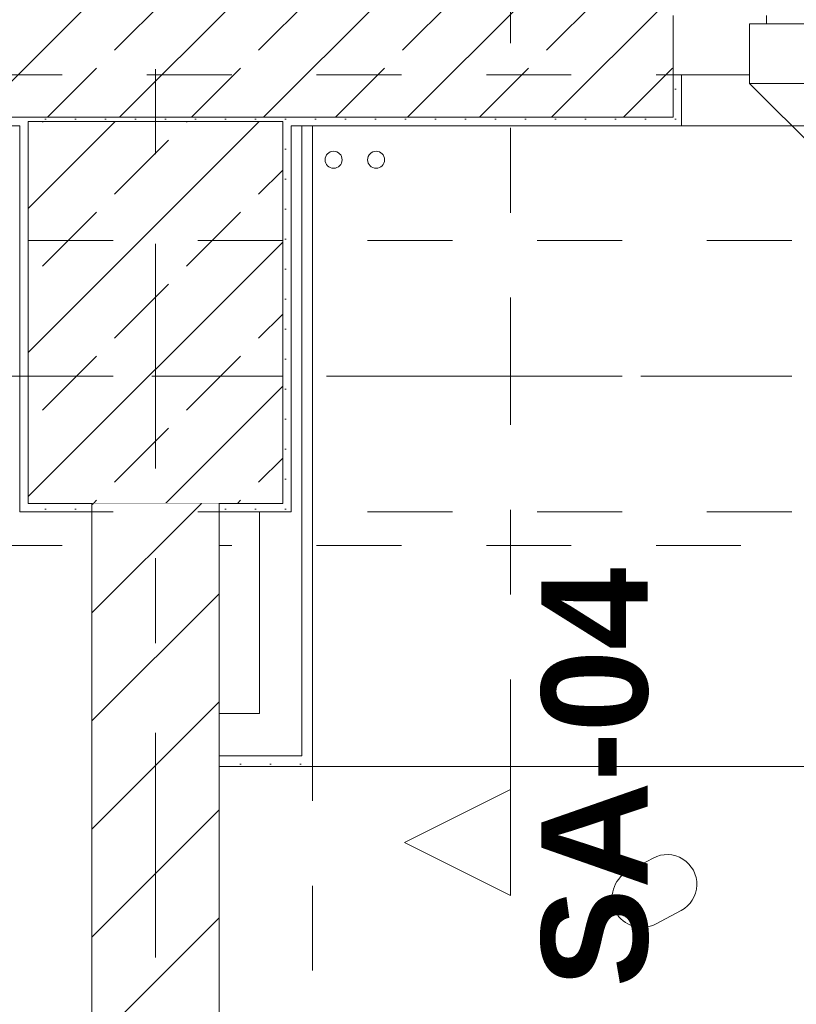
# Model space of a CAD drawing. Header units: metres. Extents: x -4 to 99, y -11 to 17.
# Tile 678 of 747: x 57.97 to 58.885, y 12.41 to 13.57. Entities that reach past the tile are written whole.
import ezdxf

# ---------------------------------------------------------------- set-up
doc = ezdxf.new("R2010")
doc.units = ezdxf.units.M
doc.header["$MEASUREMENT"] = 0
for name, pattern in [('Achse', [0.2, 0.1, -0.05, 0, -0.05]), ('Schnittlinie', [0.3, 0.15, -0.075, 0, -0.075]), ('Strichlinie doppelt', [0.546806, 0.264583, -0.105833, 0.070556, -0.105833]), ('Strichlinie eng', [0.115, 0.075, -0.04]), ('Untersicht', [0.1, 0.075, -0.025]), ('Wipeout_Contour', [1, 0, -1])]:
    doc.linetypes.add(name, pattern=pattern)
for name, color, linetype in [('152 - Bemaßung_ Beschriftung.Ausbau', 7, 'Continuous'), ('203 - Marker.Schnitt - Ausbaudetail SA', 7, 'Continuous'), ('451 - Universal.Achsen Raster', 7, 'Continuous'), ('604 - Struktur.Wand Aussen', 7, 'Continuous'), ('605 - Struktur.Wand Innen', 7, 'Continuous'), ('607 - Struktur.Stütze', 7, 'Continuous'), ('608 - Struktur.Träger', 7, 'Continuous'), ('650 - Abdeckung.Fußboden Aufbau', 7, 'Continuous'), ('701 - Einrichtung.Möbel', 7, 'Continuous'), ('801 - HKLSE.Heizung_ Klima_ Lüftung', 7, 'Continuous'), ('Neubau_606 - Struktur.Wand Innen Ausbau', 7, 'Continuous'), ('Neubau_653 - Abdeckung.TB Verkofferung', 7, 'Continuous')]:
    doc.layers.add(name, color=color, linetype=linetype)
doc.styles.add('ERSTELLTER_STIL_1', font='txt')
doc.styles.add('ERSTELLTER_STIL_2', font='txt')
doc.dimstyles.new('ERSTELLTER_STIL__1', dxfattribs={"dimtxt": 0.1, "dimasz": 0.0532, "dimexe": 0.18, "dimexo": 0.0625, "dimgap": 0, "dimtad": 1, "dimzin": 0, "dimdsep": 46, "dimtxsty": 'ERSTELLTER_STIL_2', "dimblk": 'ARROWHEAD_2', "dimblk1": 'ARROWHEAD_2', "dimblk2": 'ARROWHEAD_2', "dimcen": 0.09, "dimse1": 1, "dimse2": 1, "dimclrd": 7, "dimclre": 7, "dimclrt": 7, "dimazin": 0, "dimtfac": 1, "dimtdec": 4, "dimtmove": 0, "dimatfit": 3, "dimfxl": 1, "dimtolj": 1, "dimtzin": 0, "dimarcsym": 0})
doc.dimstyles.new('ERSTELLTER_STIL__2', dxfattribs={"dimtxt": 0.1, "dimasz": 0.0532, "dimexe": 0.18, "dimexo": 0.0625, "dimgap": 0, "dimtad": 1, "dimtih": 1, "dimtoh": 1, "dimzin": 0, "dimdsep": 46, "dimtxsty": 'ERSTELLTER_STIL_2', "dimblk": 'ARROWHEAD_2', "dimblk1": 'ARROWHEAD_2', "dimblk2": 'ARROWHEAD_2', "dimcen": 0.09, "dimse1": 1, "dimse2": 1, "dimclrd": 7, "dimclre": 7, "dimclrt": 7, "dimazin": 0, "dimtfac": 1, "dimtdec": 4, "dimtmove": 0, "dimatfit": 3, "dimfxl": 1, "dimtolj": 1, "dimtzin": 0, "dimarcsym": 0})
pattern_1 = [(45, (0, 0), (-0.08485281, 0.08485281), []), (45, (-0.04243, 0.04243), (-0.08485281, 0.08485281), [0.09, -0.03])]
pattern_2 = [(45, (0, 0), (-0.01767767, 0.01767767), [0, -0.025])]

# ---------------------------------------------------------------- blocks, each defined once
blk = doc.blocks.new('*D291')
at = {"layer": '152 - Bemaßung_ Beschriftung.Ausbau', "color": 7, "linetype": 'Continuous', "lineweight": 5}
for p, q in [((54.6, 15.3025), (54.6, 15.4075)), ((58.055, 15.3025), (58.055, 15.4075)), ((54.6202, 15.39), (54.5798, 15.32)), ((58.0752, 15.39), (58.0348, 15.32)), ((54.6, 15.355), (58.055, 15.355))]:
    blk.add_line(p, q, dxfattribs=at)
at = {"layer": '152 - Bemaßung_ Beschriftung.Ausbau', "color": 7, "lineweight": 5, "char_height": 0.1, "attachment_point": 7, "style": 'ERSTELLTER_STIL_2'}
for s, insert in [('\\A1;{\\pql;\\fArial|b0|i0|c0|p38;3,45\\fArial|b0|i0|c0|p38;\\A1{\\H.66x;\\S5^  ;}}', (56.0936, 15.3556)), ('\\A1;{\\pql;\\fArial|b0|i0|c0|p38;15}', (57.883, 15.375))]:
    blk.add_mtext(s, dxfattribs=dict(at, insert=insert))
blk = doc.blocks.new('ARROWHEAD_2')
at = {"color": 0, "linetype": 'Continuous', "lineweight": 0}
for p, q in [((-0.378, -0.655), (0.378, 0.655)), ((0, 0), (-1, 0))]:
    blk.add_line(p, q, dxfattribs=at)
blk = doc.blocks.new('*D292')
at = {"layer": '152 - Bemaßung_ Beschriftung.Ausbau', "color": 7, "linetype": 'Continuous', "lineweight": 5}
for p, q in [((58.055, 15.3025), (58.055, 15.4075)), ((58.205, 15.3025), (58.205, 15.4075)), ((58.0752, 15.39), (58.0348, 15.32)), ((58.2252, 15.39), (58.1848, 15.32)), ((58.055, 15.355), (58.205, 15.355))]:
    blk.add_line(p, q, dxfattribs=at)
blk = doc.blocks.new('*D293')
at = {"layer": '152 - Bemaßung_ Beschriftung.Ausbau', "color": 7, "linetype": 'Continuous', "lineweight": 5}
for p, q in [((58.205, 15.3025), (58.205, 15.4075)), ((62.035, 15.3025), (62.035, 15.4075)), ((58.2252, 15.39), (58.1848, 15.32)), ((62.0552, 15.39), (62.0148, 15.32)), ((58.205, 15.355), (62.035, 15.355))]:
    blk.add_line(p, q, dxfattribs=at)
at = {"layer": '152 - Bemaßung_ Beschriftung.Ausbau', "color": 7, "lineweight": 5, "insert": (59.987, 15.375), "char_height": 0.1, "attachment_point": 7, "style": 'ERSTELLTER_STIL_2'}
blk.add_mtext('\\A1;{\\pql;\\fArial|b0|i0|c0|p38;3,83}', dxfattribs=at)
blk = doc.blocks.new('*D330')
at = {"layer": '152 - Bemaßung_ Beschriftung.Ausbau', "color": 7, "linetype": 'Continuous', "lineweight": 5}
for p, q in [((54.68, 15.8025), (54.68, 15.9075)), ((57.98, 15.8025), (57.98, 15.9075)), ((54.7002, 15.89), (54.6598, 15.82)), ((58.0002, 15.89), (57.9598, 15.82)), ((54.68, 15.855), (57.98, 15.855))]:
    blk.add_line(p, q, dxfattribs=at)
at = {"layer": '152 - Bemaßung_ Beschriftung.Ausbau', "color": 7, "lineweight": 5, "insert": (56.197, 15.875), "char_height": 0.1, "attachment_point": 7, "style": 'ERSTELLTER_STIL_2'}
blk.add_mtext('\\A1;{\\pql;\\fArial|b0|i0|c0|p38;3,30}', dxfattribs=at)
blk = doc.blocks.new('*D331')
at = {"layer": '152 - Bemaßung_ Beschriftung.Ausbau', "color": 7, "linetype": 'Continuous', "lineweight": 5}
for p, q in [((57.98, 15.8025), (57.98, 15.9075)), ((58.28, 15.8025), (58.28, 15.9075)), ((58.0002, 15.89), (57.9598, 15.82)), ((58.3002, 15.89), (58.2598, 15.82)), ((57.98, 15.855), (58.28, 15.855))]:
    blk.add_line(p, q, dxfattribs=at)
at = {"layer": '152 - Bemaßung_ Beschriftung.Ausbau', "color": 7, "lineweight": 5, "insert": (58.0541, 15.875), "char_height": 0.1, "attachment_point": 7, "style": 'ERSTELLTER_STIL_2'}
blk.add_mtext('\\A1;{\\pql;\\fArial|b0|i0|c0|p38;30}', dxfattribs=at)
blk = doc.blocks.new('*D332')
at = {"layer": '152 - Bemaßung_ Beschriftung.Ausbau', "color": 7, "linetype": 'Continuous', "lineweight": 5}
for p, q in [((58.28, 15.8025), (58.28, 15.9075)), ((61.58, 15.8025), (61.58, 15.9075)), ((58.3002, 15.89), (58.2598, 15.82)), ((61.6002, 15.89), (61.5598, 15.82)), ((58.28, 15.855), (61.58, 15.855))]:
    blk.add_line(p, q, dxfattribs=at)
at = {"layer": '152 - Bemaßung_ Beschriftung.Ausbau', "color": 7, "lineweight": 5, "insert": (59.797, 15.875), "char_height": 0.1, "attachment_point": 7, "style": 'ERSTELLTER_STIL_2'}
blk.add_mtext('\\A1;{\\pql;\\fArial|b0|i0|c0|p38;3,30}', dxfattribs=at)
blk = doc.blocks.new('*D510')
at = {"layer": '152 - Bemaßung_ Beschriftung.Ausbau', "color": 7, "linetype": 'Continuous', "lineweight": 5}
for p, q in [((63.9, 13.4752), (63.97, 13.4348)), ((63.9875, 13.455), (63.8825, 13.455)), ((63.935, 8.24), (63.935, 13.455)), ((63.9, 8.2602), (63.97, 8.2198)), ((63.9875, 8.24), (63.8825, 8.24))]:
    blk.add_line(p, q, dxfattribs=at)
at = {"layer": '152 - Bemaßung_ Beschriftung.Ausbau', "color": 7, "lineweight": 5, "insert": (63.9344, 10.6894), "char_height": 0.1, "attachment_point": 7, "rotation": 90, "style": 'ERSTELLTER_STIL_2'}
blk.add_mtext('\\A1;{\\pql;\\fArial|b0|i0|c0|p38;5,21\\fArial|b0|i0|c0|p38;\\A1{\\H.66x;\\S5^  ;}}', dxfattribs=at)

msp = doc.modelspace()

# ---------------------------------------------------------------- hatches: boundary and pattern name
at = {"layer": '604 - Struktur.Wand Aussen', "linetype": 'Continuous', "lineweight": 0, "true_color": 0x000000}
h = msp.add_hatch(dxfattribs=at)
h.set_pattern_fill('Beton__Stahlbeton_0001', color=18, style=0, pattern_type=2)
h.set_pattern_definition(pattern_1)
h.paths.add_polyline_path([(57.49, 13.695), (57.49, 13.575), (57.55, 13.575), (57.55, 13.505), (57.55, 13.455), (58.74, 13.455), (58.74, 13.505), (58.74, 13.575), (58.8, 13.575), (58.8, 13.695)])
h = msp.add_hatch(dxfattribs=at)
h.set_pattern_fill('Gips_0001', color=18, style=0, pattern_type=2)
h.set_pattern_definition(pattern_2)
h.paths.add_polyline_path([(58.74, 13.445), (58.75, 13.445), (58.75, 13.505), (58.74, 13.505)])
h = msp.add_hatch(dxfattribs=at)
h.set_pattern_fill('Gips_0001', color=18, style=0, pattern_type=2)
h.set_pattern_definition(pattern_2)
h.paths.add_polyline_path([(58.29, 13.455), (58.29, 13.445), (58.74, 13.445), (58.74, 13.455)])
at = {"layer": '607 - Struktur.Stütze', "linetype": 'Continuous', "lineweight": 0, "true_color": 0x000000}
h = msp.add_hatch(dxfattribs=at)
h.set_pattern_fill('Gips_0001', color=18, style=0, pattern_type=2)
h.set_pattern_definition(pattern_2)
h.paths.add_polyline_path([(57.97, 13.445), (57.98, 13.445), (57.98, 13.45), (58.28, 13.45), (58.28, 13.445), (58.29, 13.445), (58.29, 13.455), (57.97, 13.455)])
h = msp.add_hatch(dxfattribs=at)
h.set_pattern_fill('Beton__Stahlbeton_0001', color=18, style=0, pattern_type=2)
h.set_pattern_definition(pattern_1)
h.paths.add_polyline_path([(57.98, 13), (58.28, 13), (58.28, 13.45), (57.98, 13.45)])
h = msp.add_hatch(dxfattribs=at)
h.set_pattern_fill('Gips_0001', color=18, style=0, pattern_type=2)
h.set_pattern_definition(pattern_2)
h.paths.add_polyline_path([(57.97, 13.445), (57.97, 12.99), (58.055, 12.99), (58.055, 13), (57.98, 13), (57.98, 13.445)])
h = msp.add_hatch(dxfattribs=at)
h.set_pattern_fill('Gips_0001', color=18, style=0, pattern_type=2)
h.set_pattern_definition(pattern_2)
h.paths.add_polyline_path([(58.28, 13), (58.205, 13), (58.205, 12.99), (58.29, 12.99), (58.29, 13.445), (58.28, 13.445)])
at = {"layer": 'Neubau_606 - Struktur.Wand Innen Ausbau', "linetype": 'Continuous', "lineweight": 0, "true_color": 0x000000}
h = msp.add_hatch(dxfattribs=at)
h.set_pattern_fill('Gips_0001', color=18, style=0, pattern_type=2)
h.set_pattern_definition(pattern_2)
h.paths.add_polyline_path([(58.315, 12.7025), (58.315, 13.445), (58.3025, 13.445), (58.3025, 12.7025)])

# ---------------------------------------------------------------- linework, layer by layer
at = {"layer": '451 - Universal.Achsen Raster', "color": 160, "linetype": 'Strichlinie doppelt', "lineweight": 9, "true_color": 0x3232ff}
msp.add_line((64.935, 13.15), (-3.175, 13.15), dxfattribs=at)
at = {"layer": '604 - Struktur.Wand Aussen', "color": 7, "linetype": 'Continuous', "lineweight": 13}
for p, q in [((58.74, 13.575), (58.74, 13.505)), ((58.74, 13.575), (58.74, 13.505)), ((58.74, 13.575), (58.74, 13.505)), ((58.85, 13.575), (58.85, 13.565)), ((58.85, 13.565), (58.83, 13.565)), ((58.83, 13.565), (58.83, 13.505)), ((58.83, 13.495), (58.83, 13.565)), ((58.83, 13.565), (58.91, 13.565)), ((58.74, 13.455), (58.74, 13.505)), ((58.83, 13.505), (58.74, 13.505)), ((58.91, 13.495), (58.83, 13.495)), ((57.55, 13.455), (58.74, 13.455))]:
    msp.add_line(p, q, dxfattribs=at)
at = {"layer": '604 - Struktur.Wand Aussen', "color": 7, "linetype": 'Continuous', "lineweight": 5}
for p, q in [((58.74, 13.505), (58.75, 13.505)), ((58.74, 13.505), (58.75, 13.505)), ((58.74, 13.505), (58.75, 13.505)), ((58.75, 13.505), (58.75, 13.455)), ((58.75, 13.505), (58.75, 13.455)), ((58.75, 13.455), (58.75, 13.445)), ((58.75, 13.455), (58.75, 13.445)), ((58.74, 13.445), (58.75, 13.445))]:
    msp.add_line(p, q, dxfattribs=at)
at = {"layer": '604 - Struktur.Wand Aussen', "color": 7, "linetype": 'Continuous', "lineweight": 9}
for p, q in [((58.83, 13.495), (59.2472, 13.0778)), ((61.13, 13.445), (58.75, 13.445))]:
    msp.add_line(p, q, dxfattribs=at)
at = {"layer": '604 - Struktur.Wand Aussen', "color": 7, "linetype": 'Strichlinie eng', "lineweight": 9}
msp.add_line((61.13, 13.445), (58.75, 13.445), dxfattribs=at)
at = {"layer": '604 - Struktur.Wand Aussen', "color": 7, "linetype": 'Continuous', "lineweight": 5, "flags": 128}
for points in [[(57.55, 13.445), (57.97, 13.445)], [(58.29, 13.445), (58.74, 13.445)]]:
    msp.add_lwpolyline(points, dxfattribs=at)
at = {"layer": '604 - Struktur.Wand Aussen', "color": 7, "linetype": 'Continuous', "lineweight": 9}
msp.add_point((58.75, 13.445), dxfattribs=at)
at = {"layer": '607 - Struktur.Stütze', "color": 7, "linetype": 'Continuous', "lineweight": 13, "flags": 128}
msp.add_lwpolyline([(57.98, 13), (58.28, 13), (58.28, 13.45), (57.98, 13.45)], close=True, dxfattribs=at)
at = {"layer": '607 - Struktur.Stütze', "color": 7, "linetype": 'Continuous', "lineweight": 5, "flags": 128}
for points in [[(57.97, 13.445), (57.97, 12.99), (58.055, 12.99)], [(58.205, 12.99), (58.29, 12.99), (58.29, 13.445)]]:
    msp.add_lwpolyline(points, dxfattribs=at)
at = {"layer": '608 - Struktur.Träger', "color": 7, "linetype": 'Untersicht', "lineweight": 13}
msp.add_line((50.78, 13.31), (61.88, 13.31), dxfattribs=at)
at = {"layer": '608 - Struktur.Träger', "color": 7, "linetype": 'Achse', "lineweight": 9}
msp.add_line((50.78, 13.15), (61.88, 13.15), dxfattribs=at)
at = {"layer": '650 - Abdeckung.Fußboden Aufbau', "color": 7, "linetype": 'Continuous', "lineweight": 13, "flags": 128}
msp.add_lwpolyline([(58.055, 8.24), (58.055, 8.51), (58.055, 12.99), (57.97, 12.99), (57.97, 13.445), (54.69, 13.445), (54.69, 12.99), (54.6, 12.99), (54.6, 8.51)], dxfattribs=at)
at = {"layer": '801 - HKLSE.Heizung_ Klima_ Lüftung', "color": 7, "linetype": 'Continuous', "lineweight": 5}
for centre in [(58.34, 13.405), (58.39, 13.405)]:
    msp.add_circle(centre, 0.01, dxfattribs=at)
at = {"layer": 'Neubau_606 - Struktur.Wand Innen Ausbau', "color": 1, "linetype": 'Continuous', "lineweight": 5}
for p, q in [((58.3025, 12.7525), (58.3025, 13.445)), ((58.3025, 12.7025), (58.3025, 12.7525)), ((58.2525, 12.7025), (58.3025, 12.7025)), ((58.2525, 12.7025), (58.3025, 12.7025))]:
    msp.add_line(p, q, dxfattribs=at)
at = {"layer": 'Neubau_606 - Struktur.Wand Innen Ausbau', "color": 1, "linetype": 'Continuous', "lineweight": 5, "flags": 128}
msp.add_lwpolyline([(58.2525, 12.99), (58.2525, 12.7525)], dxfattribs=at)
at = {"layer": 'Neubau_653 - Abdeckung.TB Verkofferung', "color": 1, "linetype": 'Untersicht', "lineweight": 9}
for p, q in [((51.12, 13.505), (62.025, 13.505)), ((51.12, 12.9505), (62.025, 12.9505))]:
    msp.add_line(p, q, dxfattribs=at)

# ---------------------------------------------------------------- dimensions: what is measured, and where the dimension line sits
at = {"layer": '152 - Bemaßung_ Beschriftung.Ausbau', "color": 7, "linetype": 'Continuous', "lineweight": 5}
for base, p1, p2, picture, middle in [((57.98, 15.855), (54.68, 13), (57.98, 13), '*D330', (56.3268, 15.925)), ((61.58, 15.855), (58.28, 13), (61.58, 13), '*D332', (59.9268, 15.925))]:
    dim = msp.add_linear_dim(base=base, p1=p1, p2=p2, dimstyle='ERSTELLTER_STIL__2', dxfattribs=at)
    dim.commit()
    dim.dimension.update_dxf_attribs({"geometry": picture, "text_midpoint": middle, "dimtype": 160})

# ---------------------------------------------------------------- wipeouts: each hides what was drawn before it
at = {"color": 254, "linetype": 'Wipeout_Contour', "lineweight": 0, "ltscale": 362.286376}
msp.add_wipeout([(58.205, 10.69), (60.405, 10.69), (60.405, 11.49), (59.005, 11.49), (59.005, 12.69), (58.205, 12.69)], dxfattribs=at).dxf.layer = '701 - Einrichtung.Möbel'

# ---------------------------------------------------------------- next in the draw order: hatches: boundary and pattern name
at = {"layer": 'Neubau_606 - Struktur.Wand Innen Ausbau', "linetype": 'Continuous', "lineweight": 0, "true_color": 0x000000}
h = msp.add_hatch(dxfattribs=at)
h.set_pattern_fill('Gips_0001', color=18, style=0, pattern_type=2)
h.set_pattern_definition(pattern_2)
h.paths.add_polyline_path([(58.3025, 12.7025), (58.3025, 12.69), (58.315, 12.69)])
h = msp.add_hatch(dxfattribs=at)
h.set_pattern_fill('Gips_0001', color=18, style=0, pattern_type=2)
h.set_pattern_definition(pattern_2)
h.paths.add_polyline_path([(58.3025, 12.7025), (58.315, 12.69), (58.315, 12.7025)])

# ---------------------------------------------------------------- next in the draw order: linework, layer by layer
at = {"layer": '203 - Marker.Schnitt - Ausbaudetail SA', "color": 7, "linetype": 'Schnittlinie', "lineweight": 13}
msp.add_line((58.5484, 14.1425), (58.5484, 12.663), dxfattribs=at)
at = {"layer": '650 - Abdeckung.Fußboden Aufbau', "color": 7, "linetype": 'Continuous', "lineweight": 13, "flags": 128}
msp.add_lwpolyline([(61.57, 8.24), (61.57, 8.51), (62.025, 8.51), (62.025, 12.99), (61.57, 12.99), (61.57, 13.445), (58.29, 13.445), (58.29, 12.99), (58.205, 12.99), (58.205, 8.24)], dxfattribs=at)
at = {"layer": '701 - Einrichtung.Möbel', "color": 7, "linetype": 'Continuous', "lineweight": 5, "flags": 128}
msp.add_lwpolyline([(58.205, 10.69), (58.205, 12.69), (59.005, 12.69), (59.005, 11.49), (60.405, 11.49), (60.405, 10.69)], close=True, dxfattribs=at)
msp.add_lwpolyline([(58.7016, 12.5741), (58.6866, 12.5661, 0.994302), (58.7195, 12.5043), (58.7495, 12.5203, 1), (58.7166, 12.5821)], format="xyb", close=True, dxfattribs=at)
at = {"layer": 'Neubau_606 - Struktur.Wand Innen Ausbau', "color": 1, "linetype": 'Continuous', "lineweight": 5, "flags": 128}
for points in [[(58.315, 12.69), (58.315, 13.445)], [(58.315, 12.69), (58.3025, 12.69)]]:
    msp.add_lwpolyline(points, dxfattribs=at)
at = {"layer": 'Neubau_653 - Abdeckung.TB Verkofferung', "color": 1, "linetype": 'Untersicht', "lineweight": 9}
msp.add_line((58.315, 8.6495), (58.315, 12.69), dxfattribs=at)

# ---------------------------------------------------------------- next in the draw order: texts
at = {"layer": '203 - Marker.Schnitt - Ausbaudetail SA', "color": 7, "lineweight": 13, "insert": (58.7117, 12.9246), "char_height": 0.125, "attachment_point": 9, "rotation": 90, "style": 'ERSTELLTER_STIL_1'}
msp.add_mtext('\\A1;{\\pqr;\\pt0;\\fArial|b1|i0|c0|p38;SA-04}', dxfattribs=at)

# ---------------------------------------------------------------- next in the draw order: wipeouts: each hides what was drawn before it
at = {"color": 254, "linetype": 'Wipeout_Contour', "lineweight": 0, "ltscale": 179.059437}
msp.add_wipeout([(58.5484, 12.538), (58.5484, 12.663), (58.4234, 12.6005)], dxfattribs=at).dxf.layer = '203 - Marker.Schnitt - Ausbaudetail SA'
at = {"color": 254, "linetype": 'Wipeout_Contour', "lineweight": 0, "ltscale": 236.651998}
msp.add_wipeout([(58.055, 13), (58.055, 8.6), (58.205, 8.6), (58.205, 13)], dxfattribs=at).dxf.layer = '605 - Struktur.Wand Innen'

# ---------------------------------------------------------------- next in the draw order: hatches: boundary and pattern name
at = {"layer": '605 - Struktur.Wand Innen', "linetype": 'Continuous', "lineweight": 0, "true_color": 0x000000}
h = msp.add_hatch(dxfattribs=at)
h.set_pattern_fill('MW_Ziegel_0001', color=18, style=0, pattern_type=2)
h.set_pattern_definition([(45, (0, 0), (-0.06363961, 0.06363961), [])])
h.paths.add_polyline_path([(58.055, 13), (58.055, 8.6), (58.205, 8.6), (58.205, 13)])
at = {"layer": 'Neubau_606 - Struktur.Wand Innen Ausbau', "linetype": 'Continuous', "lineweight": 0, "true_color": 0x000000}
h = msp.add_hatch(dxfattribs=at)
h.set_pattern_fill('Gips_0001', color=18, style=0, pattern_type=2)
h.set_pattern_definition(pattern_2)
h.paths.add_polyline_path([(58.3025, 12.7025), (58.205, 12.7025), (58.205, 12.69), (58.3025, 12.69)])

# ---------------------------------------------------------------- next in the draw order: linework, layer by layer
at = {"layer": '203 - Marker.Schnitt - Ausbaudetail SA', "color": 7, "linetype": 'Continuous', "lineweight": 13, "flags": 128}
msp.add_lwpolyline([(58.5484, 12.538), (58.5484, 12.663), (58.4234, 12.6005)], close=True, dxfattribs=at)
at = {"layer": '451 - Universal.Achsen Raster', "color": 160, "linetype": 'Strichlinie doppelt', "lineweight": 9, "true_color": 0x3232ff}
msp.add_line((58.13, -10.585), (58.13, 16.355), dxfattribs=at)
at = {"layer": '605 - Struktur.Wand Innen', "color": 7, "linetype": 'Continuous', "lineweight": 18, "flags": 128}
for points in [[(58.055, 13), (58.055, 8.6)], [(58.205, 8.6), (58.205, 13)]]:
    msp.add_lwpolyline(points, dxfattribs=at)
at = {"layer": '608 - Struktur.Träger', "color": 7, "linetype": 'Untersicht', "lineweight": 13}
msp.add_line((50.78, 12.99), (61.88, 12.99), dxfattribs=at)
at = {"layer": 'Neubau_606 - Struktur.Wand Innen Ausbau', "color": 1, "linetype": 'Continuous', "lineweight": 5}
msp.add_line((58.205, 12.7025), (58.2525, 12.7025), dxfattribs=at)
at = {"layer": 'Neubau_606 - Struktur.Wand Innen Ausbau', "color": 1, "linetype": 'Continuous', "lineweight": 5, "flags": 128}
for points in [[(58.2525, 12.7525), (58.205, 12.7525)], [(58.205, 12.7025), (58.205, 12.7525)], [(58.205, 12.69), (58.205, 12.7025)], [(58.205, 12.69), (58.3025, 12.69)]]:
    msp.add_lwpolyline(points, dxfattribs=at)
at = {"layer": 'Neubau_653 - Abdeckung.TB Verkofferung', "color": 1, "linetype": 'Untersicht', "lineweight": 9}
for p in [(58.205, 8.6495), (58.315, 12.69)]:
    msp.add_line(p, (58.205, 12.69), dxfattribs=at)

# ---------------------------------------------------------------- next in the draw order: dimensions: what is measured, and where the dimension line sits
at = {"layer": '152 - Bemaßung_ Beschriftung.Ausbau', "color": 7, "linetype": 'Continuous', "lineweight": 5}
for base, p1, p2, picture, middle in [((58.28, 15.855), (57.98, 13), (58.28, 13), '*D331', (58.1303, 15.925)), ((58.05503, 15.355), (54.6, 10.70929), (58.05503, 10.61999), '*D291', (56.3585, 15.425)), ((62.035, 15.355), (58.205, 10.62), (62.035, 13.455), '*D293', (60.1169, 15.425)), ((58.205, 15.355), (58.055, 10.62), (58.205, 10.62), '*D292', (57.9593, 15.425))]:
    dim = msp.add_linear_dim(base=base, p1=p1, p2=p2, dimstyle='ERSTELLTER_STIL__2', dxfattribs=at)
    dim.commit()
    dim.dimension.update_dxf_attribs({"geometry": picture, "text_midpoint": middle, "dimtype": 160})
dim = msp.add_linear_dim(base=(63.935025, 13.455), p1=(58.1299889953, 8.24), p2=(62.035025, 13.455), angle=90, dimstyle='ERSTELLTER_STIL__1', dxfattribs=at)
dim.commit()
dim.dimension.update_dxf_attribs({"geometry": '*D510', "text_midpoint": (63.8650249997, 10.9543704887), "dimtype": 160, "text_rotation": 90})

doc.saveas('drawing.dxf')
